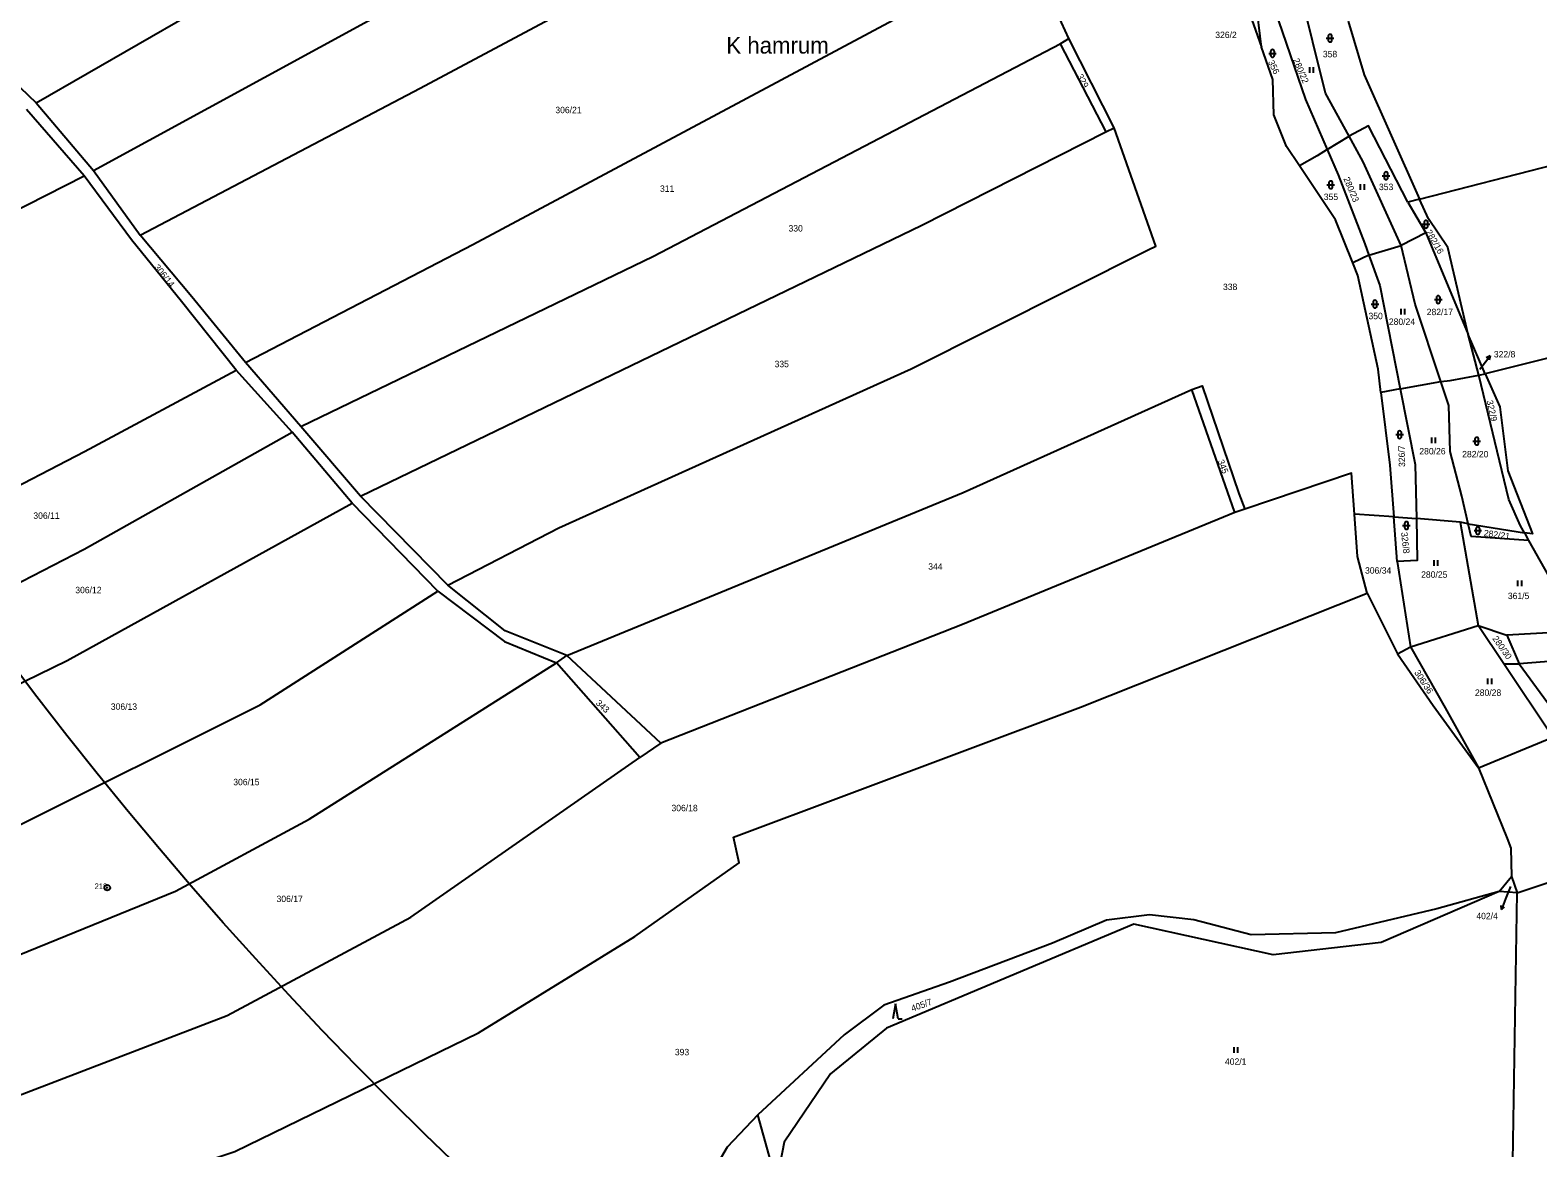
# Model space of a CAD drawing. Extents: x -680203 to -673936, y -1102717 to -1093650.
# Drawn here: x -678178.5 to -677779.2, y -1097425.2 to -1097129.1 of the extents above; entities that cross this region are included whole.
import ezdxf

# ---------------------------------------------------------------- set-up
doc = ezdxf.new("R2010")
doc.units = 0
for name, color, linetype in [('_Ideová část', 7, 'Continuous'), ('SOxx02xx_Koleje_param další_Popis10', 7, 'Continuous'), ('SOxx02xx_Staničení_Popis10', 7, 'Continuous'), ('SOxxxxxx_Koleje_hlavní_body_Popis10', 7, 'Continuous'), ('SOxxxxxx_Osa_bod_P', 7, 'Continuous'), ('x_prac', 7, 'Continuous')]:
    doc.layers.add(name, color=color, linetype=linetype)

msp = doc.modelspace()

# ---------------------------------------------------------------- linework, layer by layer
at = {"layer": '_Ideová část'}
msp.add_circle((-677321.69, -1096651.16), 1076.75, dxfattribs=at)
at = {"layer": 'SOxx02xx_Koleje_param další_Popis10'}
for radius in [0.75, 0.03]:
    msp.add_circle((-678158.09, -1097356.26), radius, dxfattribs=at)
at = {"layer": 'SOxx02xx_Staničení_Popis10'}
for p, q in [((-677794.54, -1097218.9), (-677793.66, -1097217.76)), ((-677793.66, -1097217.76), (-677791.81, -1097215.4)), ((-677791.81, -1097215.4), (-677792.82, -1097215.88)), ((-677791.81, -1097215.4), (-677792.03, -1097216.49)), ((-677786.43, -1097355.95), (-677787.71, -1097359.25)), ((-677788.79, -1097362.05), (-677788.89, -1097360.94)), ((-677787.71, -1097359.25), (-677788.79, -1097362.05)), ((-677788.79, -1097362.05), (-677787.96, -1097361.3))]:
    msp.add_line(p, q, dxfattribs=at)
at = {"layer": 'SOxxxxxx_Koleje_hlavní_body_Popis10'}
for p, q in [((-677835.21, -1097131.24), (-677833.21, -1097131.24)), ((-677834.71, -1097130.74), (-677834.71, -1097131.74)), ((-677833.71, -1097131.74), (-677833.71, -1097130.74)), ((-677850.44, -1097135.29), (-677848.44, -1097135.29)), ((-677849.94, -1097134.79), (-677849.94, -1097135.79)), ((-677848.94, -1097135.79), (-677848.94, -1097134.79)), ((-677839.55, -1097140.46), (-677839.55, -1097138.96)), ((-677838.55, -1097140.46), (-677838.55, -1097138.96)), ((-677835.04, -1097170.1), (-677833.04, -1097170.1)), ((-677834.54, -1097169.6), (-677834.54, -1097170.6)), ((-677833.54, -1097170.6), (-677833.54, -1097169.6)), ((-677826.1, -1097171.41), (-677826.1, -1097169.91)), ((-677825.1, -1097171.41), (-677825.1, -1097169.91)), ((-677820.37, -1097167.68), (-677818.37, -1097167.68)), ((-677819.87, -1097167.18), (-677819.87, -1097168.18)), ((-677818.87, -1097168.18), (-677818.87, -1097167.18)), ((-677809.81, -1097180.54), (-677807.81, -1097180.54)), ((-677809.31, -1097180.04), (-677809.31, -1097181.04)), ((-677808.31, -1097181.04), (-677808.31, -1097180.04)), ((-677823.3, -1097201.67), (-677821.3, -1097201.67)), ((-677822.8, -1097201.17), (-677822.8, -1097202.17)), ((-677821.8, -1097202.17), (-677821.8, -1097201.17)), ((-677806.55, -1097200.48), (-677804.55, -1097200.48)), ((-677806.05, -1097199.98), (-677806.05, -1097200.98)), ((-677805.05, -1097200.98), (-677805.05, -1097199.98)), ((-677815.37, -1097204.41), (-677815.37, -1097202.91)), ((-677814.37, -1097204.41), (-677814.37, -1097202.91)), ((-677816.77, -1097236.26), (-677814.77, -1097236.26)), ((-677816.27, -1097235.76), (-677816.27, -1097236.76)), ((-677815.27, -1097236.76), (-677815.27, -1097235.76)), ((-677807.28, -1097238.55), (-677807.28, -1097237.05)), ((-677806.28, -1097238.55), (-677806.28, -1097237.05)), ((-677796.36, -1097238), (-677794.36, -1097238)), ((-677795.86, -1097237.5), (-677795.86, -1097238.5)), ((-677794.86, -1097238.5), (-677794.86, -1097237.5)), ((-677814.98, -1097260.33), (-677812.98, -1097260.33)), ((-677814.48, -1097259.83), (-677814.48, -1097260.83)), ((-677813.48, -1097260.83), (-677813.48, -1097259.83)), ((-677796.05, -1097261.69), (-677794.05, -1097261.69)), ((-677795.55, -1097261.19), (-677795.55, -1097262.19)), ((-677794.55, -1097262.19), (-677794.55, -1097261.19)), ((-677806.63, -1097271.04), (-677806.63, -1097269.54)), ((-677805.63, -1097271.04), (-677805.63, -1097269.54)), ((-677784.45, -1097276.36), (-677784.45, -1097274.86)), ((-677783.45, -1097276.36), (-677783.45, -1097274.86)), ((-677792.39, -1097302.32), (-677792.39, -1097300.82)), ((-677791.39, -1097302.32), (-677791.39, -1097300.82)), ((-677949.3, -1097387.02), (-677950.05, -1097391.02)), ((-677948.55, -1097391.02), (-677949.3, -1097387.02)), ((-677948.55, -1097391.02), (-677947.55, -1097391.02)), ((-677859.64, -1097400.04), (-677859.64, -1097398.54)), ((-677858.64, -1097400.04), (-677858.64, -1097398.54))]:
    msp.add_line(p, q, dxfattribs=at)
for centre, start, end in [((-677834.21, -1097130.74), 0, 180), ((-677834.21, -1097131.74), 180, 359.9879), ((-677849.44, -1097134.79), 0, 180), ((-677849.44, -1097135.79), 180, 359.9879), ((-677834.04, -1097169.6), 0, 180), ((-677819.37, -1097167.18), 0, 180), ((-677819.37, -1097168.18), 180, 359.9879), ((-677834.04, -1097170.6), 180, 359.9879), ((-677808.81, -1097180.04), 0, 180), ((-677808.81, -1097181.04), 180, 359.9879), ((-677822.3, -1097201.17), 0, 180), ((-677805.55, -1097199.98), 0, 180), ((-677805.55, -1097200.98), 180, 359.9879), ((-677822.3, -1097202.17), 180, 359.9879), ((-677815.77, -1097235.76), 0, 180), ((-677815.77, -1097236.76), 180, 359.9879), ((-677795.36, -1097237.5), 0, 180), ((-677795.36, -1097238.5), 180, 359.9879), ((-677813.98, -1097259.83), 0, 180), ((-677813.98, -1097260.83), 180, 359.9879), ((-677795.05, -1097261.19), 0, 180), ((-677795.05, -1097262.19), 180, 359.9879)]:
    msp.add_arc(centre, 0.5, start, end, dxfattribs=at)
at = {"layer": 'x_prac'}
for p, q in [((-677856.53, -1097121.85), (-677852.35, -1097133.66)), ((-677852.35, -1097133.66), (-677853.84, -1097121.28)), ((-677903.39, -1097131.31), (-677907.26, -1097122.85)), ((-678193.92, -1097132.12), (-678176.91, -1097148.33)), ((-677905.72, -1097132.74), (-677903.39, -1097131.31)), ((-677905.72, -1097132.74), (-677893.6, -1097156.09)), ((-677891.41, -1097154.96), (-677903.39, -1097131.31)), ((-678164.19, -1097167.68), (-678179.43, -1097150.1)), ((-678176.91, -1097148.33), (-678161.72, -1097166.29)), ((-677893.6, -1097156.09), (-677891.41, -1097154.96)), ((-677834.96, -1097160.75), (-677829.1, -1097157.2)), ((-678161.72, -1097166.29), (-678149.39, -1097183.41)), ((-677810.51, -1097173.88), (-677813.64, -1097174.67)), ((-677813.64, -1097174.67), (-677808.84, -1097182.83)), ((-677808.84, -1097182.83), (-677815.37, -1097186.14)), ((-677808.84, -1097182.83), (-677797.61, -1097209.71)), ((-677823.89, -1097188.76), (-677828.17, -1097190.72)), ((-677823.89, -1097188.76), (-677815.37, -1097186.14)), ((-677794.82, -1097220.53), (-677797.61, -1097209.71)), ((-677793.11, -1097220.16), (-677797.61, -1097209.71)), ((-678106.84, -1097234.13), (-678121.47, -1097217.18)), ((-678109.08, -1097235.57), (-678123.89, -1097219.15)), ((-677794.82, -1097220.53), (-677793.11, -1097220.16)), ((-677859.38, -1097256.92), (-677870.78, -1097224.33)), ((-677815.62, -1097224.14), (-677820.75, -1097225.13)), ((-677815.62, -1097224.14), (-677804.85, -1097222.21)), ((-678093.22, -1097254.37), (-678109.08, -1097235.57)), ((-678090.96, -1097252.59), (-678106.84, -1097234.13)), ((-678067.89, -1097276.14), (-678090.96, -1097252.59)), ((-678070.52, -1097277.74), (-678093.22, -1097254.37)), ((-677856.77, -1097256), (-677859.38, -1097256.92)), ((-677817.29, -1097258), (-677827.7, -1097257.32)), ((-677817.29, -1097258), (-677811.34, -1097258.44)), ((-677816.47, -1097269.89), (-677817.29, -1097258)), ((-677799.77, -1097259.48), (-677811.34, -1097258.44)), ((-677797.58, -1097259.85), (-677799.77, -1097259.48)), ((-677799.77, -1097259.48), (-677794.97, -1097286.82)), ((-677797.58, -1097259.85), (-677782.74, -1097262.31)), ((-677782.74, -1097262.31), (-677781.6, -1097264.3)), ((-677781.6, -1097264.3), (-677768.14, -1097288.28)), ((-677816.47, -1097269.89), (-677812.9, -1097292.45)), ((-677824.38, -1097278.26), (-677816.32, -1097294.31)), ((-677812.9, -1097292.45), (-677794.97, -1097286.82)), ((-677788.15, -1097296.99), (-677794.97, -1097286.82)), ((-677794.97, -1097286.82), (-677787.4, -1097289.4)), ((-677768.14, -1097288.28), (-677787.4, -1097289.4)), ((-677787.4, -1097289.4), (-677784.11, -1097296.95)), ((-677816.32, -1097294.31), (-677812.9, -1097292.45)), ((-678039.1, -1097296.73), (-678036.33, -1097294.8)), ((-678017.01, -1097321.78), (-678039.1, -1097296.73)), ((-678011.49, -1097318.02), (-678036.33, -1097294.8)), ((-677788.15, -1097296.99), (-677784.11, -1097296.95)), ((-677775.16, -1097316.41), (-677788.15, -1097296.99)), ((-677784.11, -1097296.95), (-677755.45, -1097336.23)), ((-677794.9, -1097324.49), (-677775.16, -1097316.41)), ((-678011.49, -1097318.02), (-678017.01, -1097321.78)), ((-677789.43, -1097357.3), (-677786.15, -1097353.27)), ((-677786.15, -1097353.27), (-677784.62, -1097357.61)), ((-677784.62, -1097357.61), (-677766.54, -1097351.61)), ((-677784.62, -1097357.61), (-677789.43, -1097357.3)), ((-677786.17, -1097451.69), (-677784.62, -1097357.61)), ((-677980.8, -1097434.2), (-677985.73, -1097416.43))]:
    msp.add_line(p, q, dxfattribs=at)
for points in [[(-678176.91, -1097148.33), (-678068.83, -1097086.13), (-677960.88, -1097027.67)], [(-678161.72, -1097166.29), (-678071.34, -1097116.96), (-677983.28, -1097069.59), (-677951.77, -1097050.97)], [(-678149.39, -1097183.41), (-678075.22, -1097144.45), (-677980.04, -1097093.61), (-677946.7, -1097072.02)], [(-678121.47, -1097217.18), (-678061.26, -1097185.93), (-677939.4, -1097120.71), (-677918.41, -1097106.79)], [(-677849.86, -1097120.61), (-677840.68, -1097147.49), (-677834.96, -1097160.75)], [(-677829.1, -1097157.2), (-677835.38, -1097145.82), (-677842.18, -1097118.39)], [(-677829.41, -1097126.7), (-677825.17, -1097140.99), (-677810.51, -1097173.88)], [(-678106.84, -1097234.13), (-678013.43, -1097189.02), (-677905.72, -1097132.74)], [(-677842.28, -1097165.09), (-677845.71, -1097159.98), (-677849.13, -1097151.57), (-677849.36, -1097142.15), (-677852.35, -1097133.66)], [(-677810.51, -1097173.88), (-677774.78, -1097164.69), (-677738.34, -1097165.09), (-677692.34, -1097151.17), (-677672.74, -1097145.55)], [(-678090.96, -1097252.59), (-677942.3, -1097180.8), (-677893.6, -1097156.09)], [(-678067.89, -1097276.14), (-678038.43, -1097260.98), (-677945.12, -1097218.85), (-677882.38, -1097187.33), (-677880.31, -1097186.37), (-677891.41, -1097154.96)], [(-677813.64, -1097174.67), (-677823.99, -1097154.5), (-677829.1, -1097157.2)], [(-677815.37, -1097186.14), (-677825.43, -1097163.97), (-677829.1, -1097157.2)], [(-677834.96, -1097160.75), (-677837.64, -1097162.37), (-677842.28, -1097165.09)], [(-677834.96, -1097160.75), (-677832.07, -1097167.43), (-677824.97, -1097185.73), (-677823.89, -1097188.76)], [(-677828.17, -1097190.72), (-677832.73, -1097179.35), (-677842.28, -1097165.09)], [(-678275.47, -1097221.49), (-678234.39, -1097203.36), (-678164.19, -1097167.68)], [(-678123.89, -1097219.15), (-678138.38, -1097201.01), (-678151.62, -1097184.64), (-678164.19, -1097167.68)], [(-677797.61, -1097209.71), (-677803.05, -1097186.68), (-677808.17, -1097179.14), (-677810.51, -1097173.88)], [(-678121.47, -1097217.18), (-678135.63, -1097199.79), (-678149.39, -1097183.41)], [(-677823.89, -1097188.76), (-677821.03, -1097196.75), (-677815.62, -1097224.14)], [(-677804.85, -1097222.21), (-677811.62, -1097201.7), (-677815.37, -1097186.14)], [(-677820.75, -1097225.13), (-677821.49, -1097218.93), (-677826.82, -1097194.1), (-677828.17, -1097190.72)], [(-677648.7, -1097193.06), (-677688.69, -1097203.41), (-677724.59, -1097212.32), (-677765.2, -1097213.19), (-677793.11, -1097220.16)], [(-678244.25, -1097279.39), (-678215.25, -1097267.24), (-678164.07, -1097240.68), (-678123.89, -1097219.15)], [(-677804.85, -1097222.21), (-677802.35, -1097221.93), (-677794.82, -1097220.53)], [(-677782.74, -1097262.31), (-677783.76, -1097260.38), (-677786.88, -1097253.41), (-677794.82, -1097220.53)], [(-677793.11, -1097220.16), (-677789.2, -1097228.88), (-677787.1, -1097245.87), (-677780.62, -1097262.57), (-677782.74, -1097262.31)], [(-678036.33, -1097294.8), (-677931.42, -1097251.58), (-677870.78, -1097224.33)], [(-677870.78, -1097224.33), (-677868.1, -1097223.29), (-677858.35, -1097251.84), (-677856.77, -1097256)], [(-677820.75, -1097225.13), (-677818.39, -1097244.32), (-677817.29, -1097258)], [(-677815.62, -1097224.14), (-677811.67, -1097244.17), (-677811.34, -1097258.44)], [(-677797.58, -1097259.85), (-677799.28, -1097252.54), (-677802.43, -1097240.71), (-677802.7, -1097228.55), (-677804.85, -1097222.21)], [(-678246.36, -1097303.09), (-678237.07, -1097299.9), (-678205.32, -1097287.77), (-678164.18, -1097266.62), (-678109.08, -1097235.57)], [(-677827.7, -1097257.32), (-677828.55, -1097246.49), (-677856.77, -1097256)], [(-678240.1, -1097326.53), (-678232.99, -1097324.3), (-678209.97, -1097316.18), (-678168.69, -1097296.09), (-678093.22, -1097254.37)], [(-677859.38, -1097256.92), (-677931.57, -1097286.52), (-678011.49, -1097318.02)], [(-677824.38, -1097278.26), (-677826.94, -1097268.51), (-677827.7, -1097257.32)], [(-677811.34, -1097258.44), (-677811.12, -1097269.59), (-677816.47, -1097269.89)], [(-677781.6, -1097264.3), (-677796.8, -1097263.2), (-677797.58, -1097259.85)], [(-678223.61, -1097355.47), (-678184.4, -1097341.23), (-678117.54, -1097307.82), (-678070.52, -1097277.74)], [(-678070.52, -1097277.74), (-678052.86, -1097291.08), (-678039.1, -1097296.73)], [(-678036.33, -1097294.8), (-678052.67, -1097288.22), (-678067.89, -1097276.14)], [(-678191.39, -1097445.72), (-678184.38, -1097446.05), (-678124.26, -1097426.12), (-678059.77, -1097394.71), (-678018.38, -1097369.19), (-677990.69, -1097349.71), (-677992.25, -1097342.85), (-677900.32, -1097308.42), (-677824.38, -1097278.26)], [(-677812.9, -1097292.45), (-677803.74, -1097308.6), (-677794.9, -1097324.49)], [(-677755.45, -1097336.23), (-677736.49, -1097331.79), (-677716.55, -1097321.15), (-677708.5, -1097313.97), (-677704.61, -1097290.66), (-677784.11, -1097296.95)], [(-678217.16, -1097388.51), (-678210.56, -1097385.87), (-678140.03, -1097357.22), (-678104.62, -1097338.12), (-678039.1, -1097296.73)], [(-677816.32, -1097294.31), (-677806.87, -1097307.99), (-677794.9, -1097324.49)], [(-678202.37, -1097419.28), (-678126.3, -1097390.1), (-678077.64, -1097364.08), (-678017.01, -1097321.78)], [(-677794.9, -1097324.49), (-677787.26, -1097343.21), (-677786.3, -1097345.76), (-677786.15, -1097353.27)], [(-677789.43, -1097357.3), (-677805.89, -1097361.83), (-677832.73, -1097368.24), (-677855.11, -1097368.71), (-677870.32, -1097364.78), (-677882.04, -1097363.47), (-677893.42, -1097364.84), (-677907.76, -1097370.92), (-677935.04, -1097381.32), (-677952.38, -1097387.37), (-677962.9, -1097395.21), (-677985.73, -1097416.43)], [(-677789.43, -1097357.3), (-677820.7, -1097370.8), (-677849.3, -1097374), (-677886.2, -1097365.9), (-677951.7, -1097393.5), (-677966.5, -1097405.6), (-677978.8, -1097423.7), (-677980.8, -1097434.2)], [(-677985.73, -1097416.43), (-677993.88, -1097425.01), (-677999.73, -1097434.99)]]:
    msp.add_lwpolyline(points, dxfattribs=at)

# ---------------------------------------------------------------- texts
at = {"layer": 'SOxx02xx_Koleje_param další_Popis10'}
msp.add_text('218', height=1.5, dxfattribs=at).set_placement((-678161.43, -1097356.64))
at = {"layer": 'SOxx02xx_Staničení_Popis10'}
msp.add_text('K hamrum', height=4.4, dxfattribs=at).set_placement((-677994.11, -1097135.33))
at = {"layer": 'SOxxxxxx_Osa_bod_P'}
for s, p in [('326/2', (-677864.6, -1097131.22)), ('358', (-677836.11, -1097136.31)), ('306/21', (-678039.39, -1097151.12)), ('353', (-677821.25, -1097171.49)), ('311', (-678011.67, -1097171.95)), ('355', (-677835.86, -1097174.12)), ('330', (-677977.64, -1097182.46)), ('338', (-677862.56, -1097197.96)), ('350', (-677824.03, -1097205.68)), ('280/24', (-677818.63, -1097207.2)), ('282/17', (-677808.6, -1097204.61)), ('322/8', (-677790.82, -1097215.81)), ('335', (-677981.33, -1097218.4)), ('280/26', (-677810.56, -1097241.5)), ('282/20', (-677799.21, -1097242.27)), ('306/11', (-678177.65, -1097258.56)), ('344', (-677940.63, -1097272.02)), ('306/34', (-677824.94, -1097273.08)), ('280/25', (-677810.08, -1097274.17)), ('306/12', (-678166.54, -1097278.26)), ('361/5', (-677787.11, -1097279.82)), ('280/28', (-677795.82, -1097305.45)), ('306/13', (-678157.13, -1097309.15)), ('306/15', (-678124.7, -1097329.12)), ('306/18', (-678008.64, -1097336)), ('306/17', (-678113.23, -1097360.06)), ('402/4', (-677795.46, -1097364.61)), ('393', (-678007.74, -1097400.65)), ('402/1', (-677862.04, -1097403.17))]:
    msp.add_text(s, height=1.7, dxfattribs=at).set_placement(p)
for s, rotation, p in [('356', 296, (-677850.68, -1097137.57)), ('280/22', 293, (-677844.05, -1097137.01)), ('329', 298, (-677901.31, -1097141.29)), ('280/23', 293, (-677830.72, -1097168.45)), ('282/16', 300, (-677808.93, -1097182.57)), ('306/14', 309, (-678145.78, -1097191.99)), ('322/9', 283, (-677792.78, -1097227.35)), ('326/7', 91, (-677814.31, -1097244.8)), ('345', 291, (-677864, -1097243.24)), ('282/21', 352, (-677793.57, -1097263.11)), ('326/8', 276, (-677815.39, -1097262.16)), ('280/30', 305, (-677791.29, -1097290.28)), ('306/36', 303, (-677811.99, -1097299.28)), ('343', 318, (-678028.82, -1097307.58)), ('405/7', 20, (-677944.79, -1097389.11))]:
    msp.add_text(s, height=1.7, rotation=rotation, dxfattribs=at).set_placement(p)

doc.saveas('drawing.dxf')
